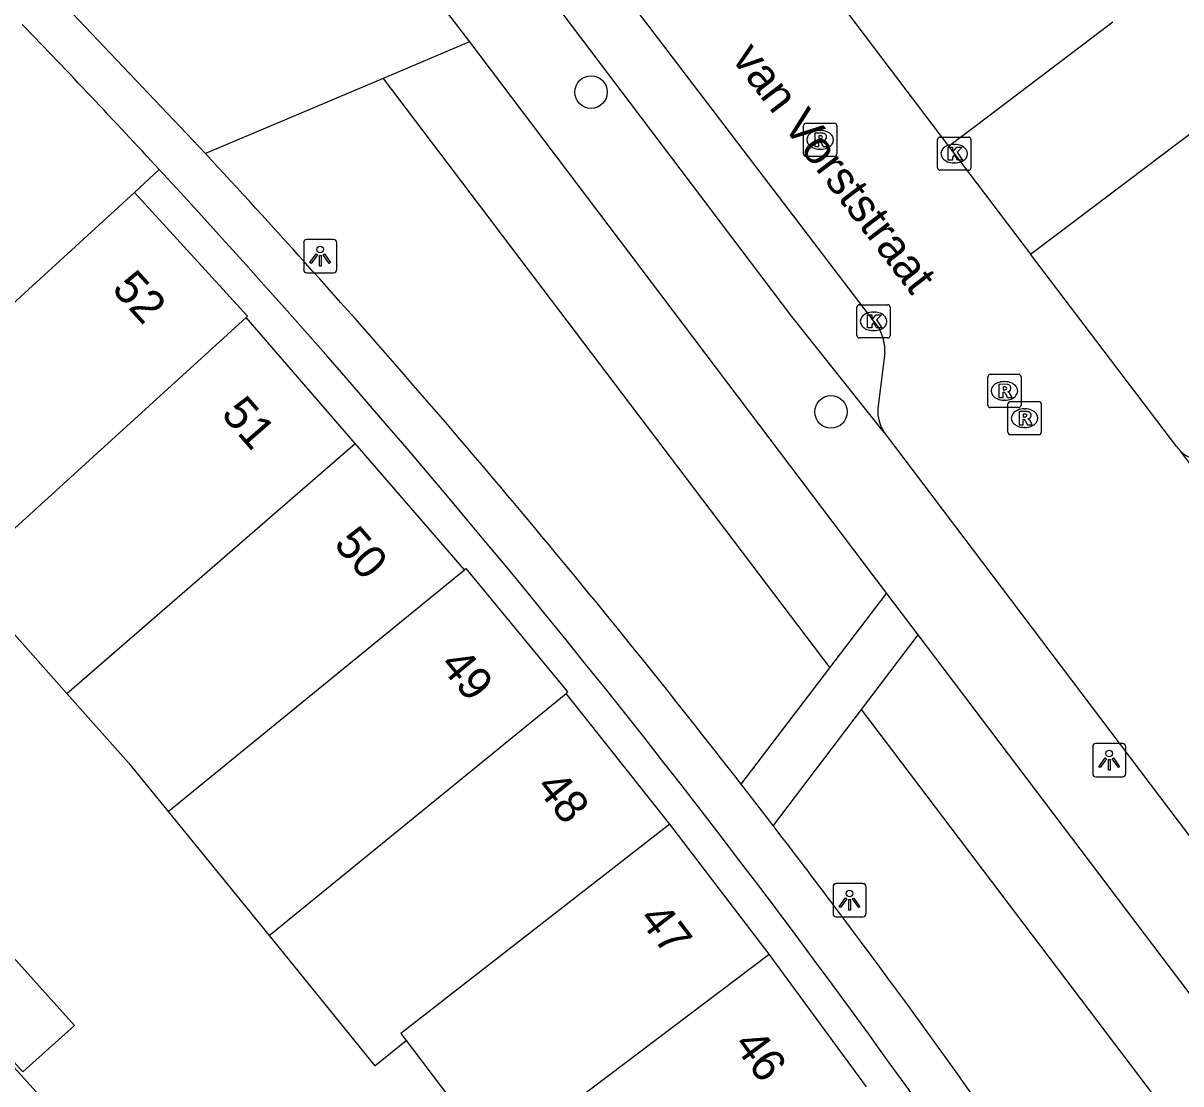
# Model space of a CAD drawing. Extents: x 160026 to 161302, y 384757 to 385701.
# Drawn here: x 160369.3 to 160404.17, y 385414.37 to 385446.29 of the extents above; entities that cross this region are included whole.
import ezdxf

# ---------------------------------------------------------------- set-up
doc = ezdxf.new("R2010")
doc.units = 0
for name, color, linetype in [('IMGEO_Boom', 7, 'Continuous'), ('IMGEO_Groenvoorziening', 7, 'Continuous'), ('IMGEO_Kolk', 7, 'Continuous'), ('IMGEO_Lichtpunt', 7, 'Continuous'), ('IMGEO_Openbare_ruimte_label', 7, 'Continuous'), ('IMGEO_Pand', 7, 'Continuous'), ('IMGEO_Pand_nummerreeks', 7, 'Continuous'), ('IMGEO_Parkeervlak_open', 7, 'Continuous'), ('IMGEO_Rijbaan_lokaal_open', 7, 'Continuous'), ('IMGEO_Rioolput', 7, 'Continuous'), ('IMGEO_Voetpad_open', 7, 'Continuous')]:
    doc.layers.add(name, color=color, linetype=linetype)

msp = doc.modelspace()

# ---------------------------------------------------------------- linework, layer by layer
at = {"layer": 'IMGEO_Boom'}
for centre in [(160386.406, 385444.212), (160393.631, 385434.588)]:
    msp.add_circle(centre, 0.489, dxfattribs=at)
at = {"layer": 'IMGEO_Groenvoorziening'}
for points in [[(160380.144, 385444.626), (160393.6, 385426.89)], [(160394.543, 385425.634), (160408.547, 385407.167)]]:
    msp.add_lwpolyline(points, dxfattribs=at)
at = {"layer": 'IMGEO_Kolk'}
for p, q in [((160396.843, 385441.934), (160396.843, 385442.786)), ((160396.918, 385442.86), (160397.77, 385442.86)), ((160397.844, 385442.786), (160397.844, 385441.934)), ((160397.331, 385442.64), (160397.356, 385442.64)), ((160397.354, 385442.08), (160397.329, 385442.08)), ((160397.77, 385441.86), (160396.918, 385441.86)), ((160394.488, 385437.814), (160395.34, 385437.814)), ((160394.413, 385436.888), (160394.413, 385437.74)), ((160394.901, 385437.594), (160394.926, 385437.594)), ((160395.414, 385437.74), (160395.414, 385436.888)), ((160395.34, 385436.814), (160394.488, 385436.814)), ((160394.924, 385437.034), (160394.899, 385437.034))]:
    msp.add_line(p, q, dxfattribs=at)
for points in [[(160396.843, 385441.934), (160396.843, 385442.786)], [(160396.918, 385442.86), (160397.77, 385442.86)], [(160397.844, 385442.786), (160397.844, 385441.934)], [(160397.164, 385442.56), (160397.287, 385442.56), (160397.287, 385442.409), (160397.417, 385442.56), (160397.581, 385442.56), (160397.435, 385442.409), (160397.588, 385442.16), (160397.436, 385442.16), (160397.351, 385442.324), (160397.287, 385442.257), (160397.287, 385442.16), (160397.164, 385442.16), (160397.164, 385442.56)], [(160397.77, 385441.86), (160396.918, 385441.86)], [(160394.488, 385437.814), (160395.34, 385437.814)], [(160394.413, 385436.888), (160394.413, 385437.74)], [(160394.734, 385437.514), (160394.857, 385437.514), (160394.857, 385437.363), (160394.987, 385437.514), (160395.151, 385437.514), (160395.005, 385437.363), (160395.158, 385437.114), (160395.006, 385437.114), (160394.921, 385437.278), (160394.857, 385437.211), (160394.857, 385437.114), (160394.734, 385437.114), (160394.734, 385437.514)], [(160395.414, 385437.74), (160395.414, 385436.888)], [(160395.34, 385436.814), (160394.488, 385436.814)]]:
    msp.add_lwpolyline(points, dxfattribs=at)
for centre, start, end in [((160396.92, 385442.784), 91.552, 178.448), ((160396.92, 385442.784), 91.552, 178.448), ((160397.768, 385442.784), 1.552, 88.448), ((160397.768, 385442.784), 1.552, 88.448), ((160396.92, 385441.936), 181.552, 268.448), ((160396.92, 385441.936), 181.552, 268.448), ((160397.768, 385441.936), 271.552, 358.448), ((160397.768, 385441.936), 271.552, 358.448), ((160394.49, 385437.738), 91.552, 178.448), ((160394.49, 385437.738), 91.552, 178.448), ((160395.338, 385437.738), 1.552, 88.448), ((160395.338, 385437.738), 1.552, 88.448), ((160394.49, 385436.89), 181.552, 268.448), ((160394.49, 385436.89), 181.552, 268.448), ((160395.338, 385436.89), 271.552, 358.448), ((160395.338, 385436.89), 271.552, 358.448)]:
    msp.add_arc(centre, 0.0765, start, end, dxfattribs=at)
for centre, major_axis, ratio, start_param, end_param in [((160397.33, 385442.36), (-0.387, 0.002), 0.722429, 4.712389, 7.853982), ((160397.355, 385442.36), (-0.39, 0.002), 0.717154, 1.570796, 4.712389), ((160394.9, 385437.314), (-0.387, 0.002), 0.722429, 4.712389, 7.853982), ((160394.925, 385437.314), (-0.39, 0.002), 0.717154, 1.570796, 4.712389)]:
    msp.add_ellipse(centre, major_axis=major_axis, ratio=ratio, start_param=start_param, end_param=end_param, dxfattribs=at)
at = {"layer": 'IMGEO_Lichtpunt'}
for p, q in [((160377.751, 385439.679), (160377.751, 385438.872)), ((160377.751, 385439.679), (160377.751, 385438.872)), ((160378.653, 385439.774), (160377.845, 385439.774)), ((160378.653, 385439.774), (160377.845, 385439.774)), ((160378.747, 385438.872), (160378.747, 385439.679)), ((160378.747, 385438.872), (160378.747, 385439.679)), ((160377.845, 385438.778), (160378.653, 385438.778)), ((160377.845, 385438.778), (160378.653, 385438.778)), ((160402.415, 385424.605), (160401.607, 385424.605)), ((160402.415, 385424.605), (160401.607, 385424.605)), ((160401.513, 385424.51), (160401.513, 385423.703)), ((160401.513, 385424.51), (160401.513, 385423.703)), ((160402.509, 385423.703), (160402.509, 385424.51)), ((160402.509, 385423.703), (160402.509, 385424.51)), ((160401.607, 385423.609), (160402.415, 385423.609)), ((160401.607, 385423.609), (160402.415, 385423.609)), ((160394.595, 385420.391), (160393.787, 385420.391)), ((160394.595, 385420.391), (160393.787, 385420.391)), ((160393.693, 385420.296), (160393.693, 385419.489)), ((160393.693, 385420.296), (160393.693, 385419.489)), ((160394.689, 385419.489), (160394.689, 385420.296)), ((160394.689, 385419.489), (160394.689, 385420.296)), ((160393.787, 385419.395), (160394.595, 385419.395)), ((160393.787, 385419.395), (160394.595, 385419.395))]:
    msp.add_line(p, q, dxfattribs=at)
for points in [[(160378.125, 385439.343), (160378.164, 385439.315), (160377.976, 385439.053), (160377.938, 385439.08), (160378.125, 385439.343)], [(160378.227, 385439.295), (160378.274, 385439.295), (160378.274, 385438.973), (160378.227, 385438.973), (160378.227, 385439.295)], [(160378.337, 385439.315), (160378.375, 385439.342), (160378.562, 385439.08), (160378.523, 385439.052), (160378.337, 385439.315)], [(160401.887, 385424.174), (160401.926, 385424.146), (160401.738, 385423.884), (160401.7, 385423.911), (160401.887, 385424.174)], [(160401.989, 385424.126), (160402.036, 385424.126), (160402.036, 385423.804), (160401.989, 385423.804), (160401.989, 385424.126)], [(160402.099, 385424.146), (160402.137, 385424.173), (160402.324, 385423.911), (160402.285, 385423.883), (160402.099, 385424.146)], [(160394.067, 385419.96), (160394.106, 385419.932), (160393.918, 385419.67), (160393.88, 385419.697), (160394.067, 385419.96)], [(160394.169, 385419.912), (160394.216, 385419.912), (160394.216, 385419.59), (160394.169, 385419.59), (160394.169, 385419.912)], [(160394.279, 385419.932), (160394.317, 385419.959), (160394.504, 385419.697), (160394.465, 385419.669), (160394.279, 385419.932)]]:
    msp.add_lwpolyline(points, dxfattribs=at)
for centre in [(160378.25, 385439.477), (160402.012, 385424.308), (160394.192, 385420.094)]:
    msp.add_circle(centre, 0.0994, dxfattribs=at)
for centre, start, end in [((160377.845, 385439.679), 90, 180), ((160377.845, 385439.679), 90, 180), ((160378.653, 385439.679), 0, 90), ((160378.653, 385439.679), 0, 90), ((160377.845, 385438.872), 180, 270), ((160377.845, 385438.872), 180, 270), ((160378.653, 385438.872), 270, 0), ((160378.653, 385438.872), 270, 360), ((160401.607, 385424.51), 90, 180), ((160401.607, 385424.51), 90, 180), ((160402.415, 385424.51), 0, 90), ((160402.415, 385424.51), 0, 90), ((160401.607, 385423.703), 180, 270), ((160401.607, 385423.703), 180, 270), ((160402.415, 385423.703), 270, 0), ((160402.415, 385423.703), 270, 360), ((160393.787, 385420.296), 90, 180), ((160393.787, 385420.296), 90, 180), ((160394.595, 385420.296), 0, 90), ((160394.595, 385420.296), 0, 90), ((160393.787, 385419.489), 180, 270), ((160393.787, 385419.489), 180, 270), ((160394.595, 385419.489), 270, 0), ((160394.595, 385419.489), 270, 360)]:
    msp.add_arc(centre, 0.0946, start, end, dxfattribs=at)
at = {"layer": 'IMGEO_Pand'}
for points in [[(160372.654, 385441.194), (160364.136, 385433.402)], [(160376.015, 385437.426), (160376.061, 385437.469), (160372.654, 385441.194)], [(160367.468, 385429.656), (160376.015, 385437.426)], [(160379.299, 385433.635), (160376.015, 385437.426)], [(160370.618, 385426.114), (160379.299, 385433.635)], [(160382.595, 385429.832), (160379.299, 385433.635)], [(160373.667, 385422.563), (160382.595, 385429.832)], [(160385.66, 385426.118), (160385.711, 385426.16), (160382.647, 385429.875), (160382.595, 385429.832)], [(160367.468, 385429.656), (160370.618, 385426.114)], [(160370.618, 385426.114), (160372.475, 385424.027), (160373.667, 385422.563)], [(160376.708, 385418.829), (160385.66, 385426.118)], [(160388.778, 385422.18), (160385.66, 385426.118)], [(160373.667, 385422.563), (160376.708, 385418.829)], [(160388.778, 385422.18), (160380.676, 385415.884), (160380.837, 385415.672)], [(160391.765, 385418.269), (160388.778, 385422.18)], [(160376.708, 385418.829), (160379.898, 385414.912), (160380.837, 385415.672)], [(160367.259, 385416.98), (160369.294, 385414.732), (160370.85, 385416.125), (160368.821, 385418.384)], [(160383.412, 385412.279), (160383.564, 385412.079), (160391.765, 385418.269)], [(160394.704, 385414.28), (160391.765, 385418.269)], [(160380.837, 385415.672), (160383.412, 385412.279)]]:
    msp.add_lwpolyline(points, dxfattribs=at)
at = {"layer": 'IMGEO_Parkeervlak_open'}
msp.add_arc((160404.834, 385434.078), 0.954, 225.6517, 313.657, dxfattribs=at)
at = {"layer": 'IMGEO_Rijbaan_lokaal_open'}
for points in [[(160379.347, 385450.169), (160382.746, 385445.725)], [(160392.367, 385448.924), (160397.172, 385442.587)], [(160387.2, 385447.434), (160394.914, 385437.314), (160395.057, 385437.125)], [(160374.79, 385442.366), (160370.793, 385446.583)], [(160382.746, 385445.725), (160380.144, 385444.626)], [(160380.144, 385444.626), (160374.79, 385442.366)], [(160397.172, 385442.587), (160397.344, 385442.36), (160399.642, 385439.336)], [(160372.654, 385441.194), (160373.404, 385441.88)], [(160404.049, 385433.536), (160399.642, 385439.336)], [(160395.251, 385436.369), (160395.043, 385434.689)], [(160395.237, 385433.967), (160404.713, 385421.447), (160417.096, 385405.118), (160417.826, 385404.12)], [(160408.726, 385427.365), (160404.167, 385433.396)], [(160358.157, 385426.886), (160392.08, 385389.339), (160390.817, 385388.542), (160382.964, 385397.208), (160379.668, 385394.107)]]:
    msp.add_lwpolyline(points, dxfattribs=at)
for centre, radius, start, end in [((160159.907, 385244.435), 290.802, 42.76312, 43.94756), ((160394.005, 385436.452), 1.249, 356.1793, 32.6054), ((160396.197, 385434.612), 1.156, 176.1781, 213.902), ((160404.864, 385434.103), 0.993, 214.8384, 225.4138)]:
    msp.add_arc(centre, radius, start, end, dxfattribs=at)
at = {"layer": 'IMGEO_Rioolput'}
for p, q in [((160392.804, 385442.351), (160392.804, 385443.203)), ((160392.879, 385443.277), (160393.731, 385443.277)), ((160393.292, 385443.057), (160393.317, 385443.057)), ((160393.805, 385443.203), (160393.805, 385442.351)), ((160393.315, 385442.497), (160393.29, 385442.497)), ((160393.731, 385442.277), (160392.879, 385442.277)), ((160398.428, 385435.719), (160399.28, 385435.719)), ((160398.353, 385434.793), (160398.353, 385435.645)), ((160398.841, 385435.499), (160398.866, 385435.499)), ((160399.354, 385435.645), (160399.354, 385434.793)), ((160399.28, 385434.719), (160398.428, 385434.719)), ((160398.864, 385434.939), (160398.839, 385434.939)), ((160398.961, 385433.975), (160398.961, 385434.827)), ((160399.036, 385434.901), (160399.888, 385434.901)), ((160399.449, 385434.681), (160399.474, 385434.681)), ((160399.962, 385434.827), (160399.962, 385433.975)), ((160399.472, 385434.121), (160399.447, 385434.121)), ((160399.888, 385433.901), (160399.036, 385433.901))]:
    msp.add_line(p, q, dxfattribs=at)
for points in [[(160392.804, 385442.351), (160392.804, 385443.203)], [(160392.879, 385443.277), (160393.731, 385443.277)], [(160393.805, 385443.203), (160393.805, 385442.351)], [(160393.393, 385442.975), (160393.141, 385442.977), (160393.141, 385442.577)], [(160393.141, 385442.577), (160393.265, 385442.577), (160393.265, 385442.739), (160393.276, 385442.739)], [(160393.319, 385442.896), (160393.265, 385442.896), (160393.265, 385442.815)], [(160393.265, 385442.815), (160393.317, 385442.815)], [(160393.323, 385442.71), (160393.394, 385442.577), (160393.534, 385442.577), (160393.469, 385442.703)], [(160393.731, 385442.277), (160392.879, 385442.277)], [(160398.428, 385435.719), (160399.28, 385435.719)], [(160398.353, 385434.793), (160398.353, 385435.645)], [(160398.942, 385435.417), (160398.69, 385435.419), (160398.69, 385435.019)], [(160399.354, 385435.645), (160399.354, 385434.793)], [(160398.69, 385435.019), (160398.814, 385435.019), (160398.814, 385435.181), (160398.825, 385435.181)], [(160398.868, 385435.338), (160398.814, 385435.338), (160398.814, 385435.257)], [(160398.814, 385435.257), (160398.866, 385435.257)], [(160398.872, 385435.152), (160398.943, 385435.019), (160399.083, 385435.019), (160399.018, 385435.145)], [(160399.28, 385434.719), (160398.428, 385434.719)], [(160398.961, 385433.975), (160398.961, 385434.827)], [(160399.036, 385434.901), (160399.888, 385434.901)], [(160399.962, 385434.827), (160399.962, 385433.975)], [(160399.55, 385434.599), (160399.298, 385434.601), (160399.298, 385434.201)], [(160399.298, 385434.201), (160399.422, 385434.201), (160399.422, 385434.363), (160399.433, 385434.363)], [(160399.476, 385434.52), (160399.422, 385434.52), (160399.422, 385434.439)], [(160399.422, 385434.439), (160399.474, 385434.439)], [(160399.48, 385434.334), (160399.551, 385434.201), (160399.691, 385434.201), (160399.626, 385434.327)], [(160399.888, 385433.901), (160399.036, 385433.901)]]:
    msp.add_lwpolyline(points, dxfattribs=at)
for centre, radius, start, end in [((160392.881, 385443.201), 0.0765, 91.552, 178.448), ((160392.881, 385443.201), 0.0765, 91.552, 178.448), ((160393.729, 385443.201), 0.0765, 1.552, 88.448), ((160393.729, 385443.201), 0.0765, 1.552, 88.448), ((160393.275, 385442.686), 0.0533, 26.0293, 88.6989), ((160393.301, 385443.004), 0.19, 274.7715, 282.9687), ((160393.325, 385442.8), 0.0964, 77.0061, 93.1865), ((160393.339, 385442.857), 0.0378, 276.6634, 79.6772), ((160393.392, 385442.865), 0.109, 350.3612, 89.416), ((160393.39, 385442.865), 0.112, 277.5842, 350.9817), ((160393.374, 385442.65), 0.108, 29.5134, 73.7905), ((160392.881, 385442.353), 0.0765, 181.552, 268.448), ((160392.881, 385442.353), 0.0765, 181.552, 268.448), ((160393.729, 385442.353), 0.0765, 271.552, 358.448), ((160393.729, 385442.353), 0.0765, 271.552, 358.448), ((160398.43, 385435.643), 0.0765, 91.552, 178.448), ((160398.43, 385435.643), 0.0765, 91.552, 178.448), ((160399.278, 385435.643), 0.0765, 1.552, 88.448), ((160399.278, 385435.643), 0.0765, 1.552, 88.448), ((160398.941, 385435.307), 0.109, 350.3612, 89.416), ((160398.824, 385435.128), 0.0533, 26.0293, 88.6989), ((160398.85, 385435.446), 0.19, 274.7715, 282.9687), ((160398.874, 385435.242), 0.0964, 77.0061, 93.1865), ((160398.888, 385435.299), 0.0378, 276.6634, 79.6772), ((160398.939, 385435.307), 0.112, 277.5842, 350.9817), ((160398.923, 385435.092), 0.108, 29.5134, 73.7905), ((160398.43, 385434.795), 0.0765, 181.552, 268.448), ((160398.43, 385434.795), 0.0765, 181.552, 268.448), ((160399.038, 385434.825), 0.0765, 91.552, 178.448), ((160399.038, 385434.825), 0.0765, 91.552, 178.448), ((160399.278, 385434.795), 0.0765, 271.552, 358.448), ((160399.278, 385434.795), 0.0765, 271.552, 358.448), ((160399.886, 385434.825), 0.0765, 1.552, 88.448), ((160399.886, 385434.825), 0.0765, 1.552, 88.448), ((160399.432, 385434.31), 0.0533, 26.0293, 88.6989), ((160399.458, 385434.628), 0.19, 274.7715, 282.9687), ((160399.482, 385434.424), 0.0964, 77.0061, 93.1865), ((160399.496, 385434.481), 0.0378, 276.6634, 79.6772), ((160399.549, 385434.489), 0.109, 350.3612, 89.416), ((160399.547, 385434.489), 0.112, 277.5842, 350.9817), ((160399.531, 385434.274), 0.108, 29.5134, 73.7905), ((160399.038, 385433.977), 0.0765, 181.552, 268.448), ((160399.038, 385433.977), 0.0765, 181.552, 268.448), ((160399.886, 385433.977), 0.0765, 271.552, 358.448), ((160399.886, 385433.977), 0.0765, 271.552, 358.448)]:
    msp.add_arc(centre, radius, start, end, dxfattribs=at)
for centre, major_axis, ratio, start_param, end_param in [((160393.291, 385442.777), (-0.387, 0.002), 0.722429, 4.712389, 7.853982), ((160393.316, 385442.777), (-0.39, 0.002), 0.717154, 1.570796, 4.712389), ((160398.84, 385435.219), (-0.387, 0.002), 0.722429, 4.712389, 7.853982), ((160398.865, 385435.219), (-0.39, 0.002), 0.717154, 1.570796, 4.712389), ((160399.448, 385434.401), (-0.387, 0.002), 0.722429, 4.712389, 7.853982), ((160399.473, 385434.401), (-0.39, 0.002), 0.717154, 1.570796, 4.712389)]:
    msp.add_ellipse(centre, major_axis=major_axis, ratio=ratio, start_param=start_param, end_param=end_param, dxfattribs=at)
at = {"layer": 'IMGEO_Voetpad_open'}
for points in [[(160395.237, 385433.967), (160392.454, 385437.463), (160385.787, 385446.27), (160380.916, 385452.746), (160375.389, 385459.902), (160374.668, 385460.991)], [(160397.172, 385442.587), (160397.969, 385443.189), (160402.12, 385446.323)], [(160382.746, 385445.725), (160395.301, 385429.122)], [(160399.642, 385439.336), (160400.449, 385439.945), (160406.224, 385444.303), (160412.746, 385435.726), (160411.092, 385434.475)], [(160393.6, 385426.89), (160395.301, 385429.122)], [(160395.301, 385429.122), (160396.244, 385427.877)], [(160396.244, 385427.877), (160394.543, 385425.634)], [(160396.244, 385427.877), (160412.345, 385406.623)], [(160390.927, 385423.384), (160393.6, 385426.89)], [(160394.543, 385425.634), (160391.891, 385422.137)], [(160391.891, 385422.137), (160390.927, 385423.384)]]:
    msp.add_lwpolyline(points, dxfattribs=at)
for centre, radius, start, end in [((160160.606, 385243.521), 292.257, 41.99659, 42.87317), ((160162.51, 385246.947), 287.185, 30.79872, 42.74787), ((160166.446, 385248.906), 284.314, 37.85613, 41.97746), ((160174.189, 385254.818), 274.573, 36.90351, 37.54478), ((160167.516, 385249.651), 283.011, 34.0473, 36.92883)]:
    msp.add_arc(centre, radius, start, end, dxfattribs=at)

# ---------------------------------------------------------------- texts
at = {"layer": 'IMGEO_Openbare_ruimte_label'}
msp.add_text('van Vorststraat', height=1, rotation=307.3973, dxfattribs=at).set_placement((160390.614, 385445.219))
at = {"layer": 'IMGEO_Pand_nummerreeks'}
for s, rotation, p in [('52', 312.4445, (160371.942, 385438.268)), ('51', 310.909, (160375.236, 385434.507)), ('50', 310.909, (160378.627, 385430.593)), ('49', 309.5167, (160381.815, 385426.955)), ('48', 308.3708, (160384.716, 385423.283)), ('47', 307.3681, (160387.814, 385419.323)), ('46', 306.3769, (160390.669, 385415.54))]:
    msp.add_text(s, height=1, rotation=rotation, dxfattribs=at).set_placement(p)

doc.saveas('drawing.dxf')
